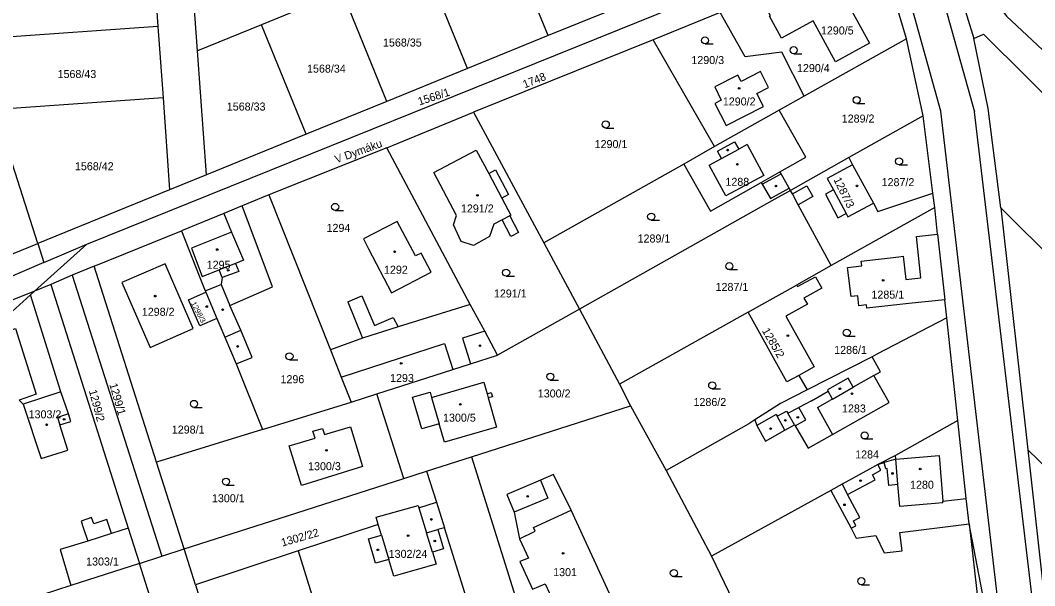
# Model space of a CAD drawing. Extents: x -724107 to -720612, y -1045267 to -1038441.
# Drawn here: x -722495.8 to -722280.4, y -1043692 to -1043571.9 of the extents above; entities that cross this region are included whole.
import ezdxf

# ---------------------------------------------------------------- set-up
doc = ezdxf.new("R2010")
doc.units = 0
for name, color, linetype in [('Hranice parcel', 7, 'Continuous'), ('Parcelní čísla', 7, 'Continuous'), ('Pop  PČ popisy', 7, 'Continuous'), ('Vnitřní kresba', 7, 'Continuous'), ('Značky budov', 7, 'Continuous'), ('Značky kultur', 7, 'Continuous')]:
    doc.layers.add(name, color=color, linetype=linetype)

msp = doc.modelspace()

# ---------------------------------------------------------------- linework, layer by layer
at = {"layer": 'Hranice parcel'}
for p, q in [((-722481.66, -1043619.46), (-722312.61, -1043551.21)), ((-722383.68, -1043575.15), (-722393.14, -1043551.93)), ((-722300.89, -1043551.11), (-722293.31, -1043575.8)), ((-722307.62, -1043575.81), (-722313.36, -1043556.6)), ((-722467.63, -1043558.03), (-722466.55, -1043573.2)), ((-722400.81, -1043582.13), (-722410.27, -1043558.91)), ((-722417.94, -1043589.12), (-722427.41, -1043565.89)), ((-722363.8, -1043567.05), (-722383.68, -1043575.15)), ((-722432.58, -1043568), (-722444.54, -1043572.87)), ((-722347.14, -1043570.28), (-722361.41, -1043576.03)), ((-722466.55, -1043573.2), (-722505.92, -1043576.01)), ((-722466.55, -1043573.2), (-722465.47, -1043588.36)), ((-722444.54, -1043572.87), (-722458.15, -1043578.42)), ((-722435.07, -1043596.1), (-722444.54, -1043572.87)), ((-722383.68, -1043575.15), (-722400.81, -1043582.13)), ((-722361.41, -1043576.03), (-722399.54, -1043591.45)), ((-722348.34, -1043598.75), (-722361.41, -1043576.03)), ((-722307.62, -1043575.81), (-722329.34, -1043588.05)), ((-722304.07, -1043592.19), (-722307.62, -1043575.81)), ((-722456.27, -1043604.74), (-722458.15, -1043578.42)), ((-722400.81, -1043582.13), (-722417.94, -1043589.12)), ((-722465.47, -1043588.36), (-722501.16, -1043590.91)), ((-722465.47, -1043588.36), (-722464.07, -1043607.92)), ((-722329.34, -1043588.05), (-722334.6, -1043591.01)), ((-722492.07, -1043619.34), (-722501.16, -1043590.91)), ((-722417.94, -1043589.12), (-722435.07, -1043596.1)), ((-722334.6, -1043591.01), (-722348.34, -1043598.75)), ((-722417.98, -1043599.03), (-722399.54, -1043591.45)), ((-722399.54, -1043591.45), (-722384.62, -1043619.19)), ((-722304.07, -1043592.19), (-722319.86, -1043601.08)), ((-722301.98, -1043608.64), (-722304.07, -1043592.19)), ((-722435.07, -1043596.1), (-722456.27, -1043604.74)), ((-722417.98, -1043599.03), (-722443.04, -1043609.01)), ((-722400.22, -1043632.26), (-722417.98, -1043599.03)), ((-722348.34, -1043598.75), (-722354.89, -1043602.44)), ((-722319.86, -1043601.08), (-722332.23, -1043608.05)), ((-722354.89, -1043602.44), (-722384.62, -1043619.19)), ((-722456.27, -1043604.74), (-722464.07, -1043607.92)), ((-722464.07, -1043607.92), (-722492.07, -1043619.34)), ((-722332.23, -1043608.05), (-722332.5, -1043607.58)), ((-722443.04, -1043609.01), (-722448.66, -1043611.33)), ((-722443.04, -1043609.01), (-722429.94, -1043641.93)), ((-722301.59, -1043611.68), (-722301.98, -1043608.64)), ((-722300.98, -1043617.32), (-722301.59, -1043611.68)), ((-722287.59, -1043611.78), (-722281.85, -1043663.16)), ((-722271.3, -1043627.99), (-722287.59, -1043611.78)), ((-722480.11, -1043624.16), (-722461.58, -1043616.66)), ((-722384.62, -1043619.19), (-722377.01, -1043633.26)), ((-722300.98, -1043617.32), (-722299.46, -1043631.29)), ((-722517.7, -1043629.67), (-722492.07, -1043619.34)), ((-722492.78, -1043629.48), (-722481.66, -1043619.46)), ((-722492.07, -1043619.34), (-722490.78, -1043623.38)), ((-722490.78, -1043623.38), (-722481.66, -1043619.46)), ((-722480.11, -1043624.16), (-722484.76, -1043626.02)), ((-722466.87, -1043665.81), (-722480.11, -1043624.16)), ((-722323.59, -1043624.02), (-722330.93, -1043628.14)), ((-722484.76, -1043626.02), (-722489.29, -1043628.02)), ((-722484.76, -1043626.02), (-722465.73, -1043685.74)), ((-722489.29, -1043628.02), (-722492.78, -1043629.48)), ((-722489.29, -1043628.02), (-722472.86, -1043679.81)), ((-722456.37, -1043629.69), (-722454.03, -1043635.24)), ((-722299.04, -1043635.13), (-722299.46, -1043631.29)), ((-722377.01, -1043633.26), (-722394.47, -1043643.03)), ((-722377.01, -1043633.26), (-722368.55, -1043649.24)), ((-722341.25, -1043633.93), (-722368.55, -1043649.24)), ((-722296.7, -1043656.93), (-722299.04, -1043635.13)), ((-722449.93, -1043644.91), (-722444.32, -1043658.84)), ((-722314.87, -1043643.37), (-722328.7, -1043650.44)), ((-722368.55, -1043649.24), (-722366.17, -1043653.78)), ((-722330.47, -1043647.34), (-722328.7, -1043650.44)), ((-722425.53, -1043653.02), (-722420.09, -1043651.27)), ((-722414.36, -1043669.27), (-722420.09, -1043651.27)), ((-722444.32, -1043658.84), (-722425.53, -1043653.02)), ((-722399.97, -1043664.64), (-722366.17, -1043653.78)), ((-722366.17, -1043653.78), (-722358.62, -1043667.57)), ((-722444.32, -1043658.84), (-722466.87, -1043665.81)), ((-722281.85, -1043663.16), (-722275.36, -1043721.26)), ((-722461.02, -1043684.22), (-722466.87, -1043665.81)), ((-722409.5, -1043667.71), (-722399.97, -1043664.64)), ((-722399.97, -1043664.64), (-722384.11, -1043715.14)), ((-722414.36, -1043669.27), (-722409.5, -1043667.71)), ((-722409.5, -1043667.71), (-722407.43, -1043674.3)), ((-722358.62, -1043667.57), (-722349.01, -1043685.75)), ((-722323.68, -1043671.79), (-722349.01, -1043685.75)), ((-722407.43, -1043674.3), (-722405.73, -1043679.7)), ((-722419.77, -1043679.01), (-722436.75, -1043684.63)), ((-722294.31, -1043678.85), (-722292.37, -1043695.73)), ((-722472.86, -1043679.81), (-722470.49, -1043687.27)), ((-722400.2, -1043697.26), (-722405.73, -1043679.7)), ((-722470.49, -1043687.27), (-722465.73, -1043685.74)), ((-722465.73, -1043685.74), (-722461.02, -1043684.22)), ((-722458.59, -1043691.86), (-722461.02, -1043684.22)), ((-722436.75, -1043684.63), (-722458.59, -1043691.86)), ((-722436.75, -1043684.63), (-722429.94, -1043706.64)), ((-722349.01, -1043685.75), (-722340.98, -1043702.46)), ((-722470.49, -1043687.27), (-722485.03, -1043691.96)), ((-722465.29, -1043703.63), (-722470.49, -1043687.27)), ((-722485.03, -1043691.96), (-722513.89, -1043701.27)), ((-722458.59, -1043691.86), (-722448.26, -1043724.35))]:
    msp.add_line(p, q, dxfattribs=at)
for points in [[(-722458.15, -1043578.42), (-722459.41, -1043560.8), (-722449.96, -1043551.85), (-722440.68, -1043548.13)], [(-722300.89, -1043551.11), (-722286.33, -1043571.04), (-722277.56, -1043579.27), (-722268.71, -1043587.67), (-722260.23, -1043596.21), (-722252.02, -1043604.97), (-722243.26, -1043613.69), (-722234.37, -1043622.58), (-722225.73, -1043630.57)], [(-722330.93, -1043563.72), (-722330.76, -1043564.04), (-722329.15, -1043566.96), (-722321.58, -1043562.84), (-722320.38, -1043565.05), (-722321.51, -1043565.67), (-722315.47, -1043576.73), (-722322.7, -1043580.7), (-722327.44, -1043572.01), (-722334.16, -1043575.68), (-722336.68, -1043571.05), (-722336.45, -1043570.93), (-722338.42, -1043567.22), (-722338.63, -1043566.84)], [(-722329.34, -1043588.05), (-722334.08, -1043578.66), (-722341.87, -1043579.64), (-722347.14, -1043570.28)], [(-722293.31, -1043575.8), (-722291.27, -1043574.86), (-722254.39, -1043611.49)], [(-722287.59, -1043611.78), (-722290.24, -1043590.62), (-722293.31, -1043575.8)], [(-722348.33, -1043586.05), (-722346.93, -1043588.85), (-722348.32, -1043589.57), (-722345.9, -1043594.22), (-722337.96, -1043590.19), (-722339.36, -1043587.42), (-722336.9, -1043586.18), (-722338.61, -1043582.79), (-722342.72, -1043584.88), (-722343.41, -1043583.53), (-722348.33, -1043586.05)], [(-722332.5, -1043607.58), (-722334.21, -1043604.53), (-722334.46, -1043604.08), (-722328.98, -1043600.98), (-722334.6, -1043591.01)], [(-722395.22, -1043615.22), (-722396.15, -1043617.87), (-722399.56, -1043619.73), (-722402.18, -1043618.89), (-722403.77, -1043615.33), (-722403.13, -1043613.34), (-722407.96, -1043604.23), (-722398.99, -1043599.49), (-722396.31, -1043604.44), (-722394.89, -1043603.64), (-722392.1, -1043608.91), (-722393.55, -1043609.7), (-722391.63, -1043613.29), (-722391.86, -1043613.42), (-722389.96, -1043616.97), (-722391.62, -1043617.81), (-722393.46, -1043614.31), (-722395.22, -1043615.22)], [(-722319.86, -1043601.08), (-722319.04, -1043602.59), (-722314.63, -1043610.75), (-722313.66, -1043612.55), (-722301.98, -1043608.64)], [(-722354.89, -1043602.44), (-722349.25, -1043612.45), (-722338.47, -1043606.35), (-722338.26, -1043606.71), (-722336.49, -1043609.73), (-722332.5, -1043607.58)], [(-722332.23, -1043608.05), (-722336.17, -1043610.27), (-722377.01, -1043633.26)], [(-722323.59, -1043624.02), (-722330.59, -1043611.08), (-722331.83, -1043608.8), (-722332.23, -1043608.05)], [(-722448.66, -1043611.33), (-722452.58, -1043612.95), (-722461.58, -1043616.66)], [(-722449.93, -1043644.91), (-722446.54, -1043643.51), (-722448.92, -1043637.74), (-722451.26, -1043632.46), (-722442.21, -1043628.54), (-722448.66, -1043611.33)], [(-722301.59, -1043611.68), (-722309.95, -1043616.37), (-722323.59, -1043624.02)], [(-722411.84, -1043621.96), (-722415.75, -1043614.63), (-722422.91, -1043618.33), (-722421.81, -1043620.45), (-722416.98, -1043629.78), (-722408.55, -1043625.41), (-722410.69, -1043621.35), (-722411.84, -1043621.96)], [(-722461.58, -1043616.66), (-722457.78, -1043626.2), (-722456.5, -1043629.39), (-722456.37, -1043629.69)], [(-722299.46, -1043631.29), (-722307.13, -1043632.04), (-722316.02, -1043633.07), (-722316.11, -1043632.34), (-722317.7, -1043632.54), (-722317.96, -1043630.43), (-722319.34, -1043630.6), (-722320.09, -1043624.44), (-722317.11, -1043624.08), (-722317.23, -1043623.09), (-722309.24, -1043622.12), (-722308.3, -1043622), (-722307.72, -1043626.98), (-722304.52, -1043626.63), (-722305.49, -1043617.81), (-722300.98, -1043617.32)], [(-722490.78, -1043623.38), (-722515.98, -1043634.21), (-722541.25, -1043645.07)], [(-722474.23, -1043627.62), (-722468.24, -1043641.4), (-722459.05, -1043637.4), (-722465.04, -1043623.62), (-722474.23, -1043627.62)], [(-722330.93, -1043628.14), (-722330.74, -1043628.49), (-722326.92, -1043626.4), (-722325.6, -1043628.8), (-722329.37, -1043630.92), (-722328.65, -1043632.22), (-722333.19, -1043634.78), (-722327.21, -1043645.55), (-722330.47, -1043647.34)], [(-722492.78, -1043629.48), (-722534.76, -1043646.26), (-722528.68, -1043662.01)], [(-722454.03, -1043635.24), (-722457.64, -1043636.8), (-722460.04, -1043631.26), (-722456.37, -1043629.69)], [(-722341.25, -1043633.93), (-722338.96, -1043632.64), (-722330.93, -1043628.14)], [(-722496.04, -1043652.58), (-722495.18, -1043653.43), (-722491.38, -1043664.99), (-722485.71, -1043663.2), (-722487.4, -1043657.85), (-722485.06, -1043657.11), (-722485.55, -1043655.54), (-722487.16, -1043650.8), (-722493.6, -1043630.22), (-722500.67, -1043636.63), (-722500.22, -1043638.53)], [(-722400.22, -1043632.26), (-722415.54, -1043637.05), (-722423.1, -1043639.45), (-722429.94, -1043641.93)], [(-722394.47, -1043643.03), (-722397.17, -1043637.97), (-722400.22, -1043632.26)], [(-722330.47, -1043647.34), (-722332.98, -1043648.72), (-722341.25, -1043633.93)], [(-722454.03, -1043635.24), (-722452.36, -1043639.2), (-722449.93, -1043644.91)], [(-722299.04, -1043635.13), (-722313.87, -1043642.86), (-722314.87, -1043643.37)], [(-722500.22, -1043638.53), (-722496.78, -1043637.36), (-722492.39, -1043651.34), (-722496.04, -1043652.58)], [(-722429.94, -1043641.93), (-722427.64, -1043647.74), (-722425.53, -1043653.02)], [(-722420.09, -1043651.27), (-722403.95, -1043646.08), (-722400.17, -1043644.86), (-722394.47, -1043643.03)], [(-722339.83, -1043656.8), (-722339.41, -1043657.96), (-722337.52, -1043661.29), (-722333.4, -1043658.96), (-722331.39, -1043657.82), (-722331.23, -1043658.09), (-722328.5, -1043662.78), (-722323.34, -1043659.87), (-722311.29, -1043653.07), (-722314.5, -1043647.38), (-722313.12, -1043646.6), (-722314.87, -1043643.37)], [(-722397.38, -1043648.8), (-722396.67, -1043651.27), (-722395.79, -1043651.01), (-722395.54, -1043651.87), (-722396.42, -1043652.13), (-722394.64, -1043658.34), (-722405.67, -1043661.54), (-722406.82, -1043657.63), (-722410.55, -1043658.71), (-722412.49, -1043651.97), (-722408.77, -1043650.89), (-722408.44, -1043652.02), (-722397.38, -1043648.8)], [(-722328.7, -1043650.44), (-722334.37, -1043653.34), (-722339.83, -1043656.8)], [(-722339.83, -1043656.8), (-722341.09, -1043657.6), (-722358.62, -1043667.57)], [(-722296.7, -1043656.93), (-722309.95, -1043664.33), (-722313.67, -1043666.28), (-722315.48, -1043667.28), (-722321.26, -1043670.46), (-722323.68, -1043671.79)], [(-722294.31, -1043678.85), (-722294.89, -1043673.53), (-722296.7, -1043656.93)], [(-722436.07, -1043670.73), (-722438.7, -1043662.33), (-722433.18, -1043660.66), (-722433.63, -1043659.19), (-722431.63, -1043658.59), (-722431.22, -1043659.93), (-722425.68, -1043658.25), (-722423.13, -1043666.69), (-722436.07, -1043670.73)], [(-722281.85, -1043663.16), (-722257.2, -1043687), (-722250.77, -1043693.22), (-722244.55, -1043699.31)], [(-722389.81, -1043682.03), (-722387.9, -1043686.15), (-722389.71, -1043686.9), (-722386.99, -1043692.79), (-722384.34, -1043691.6), (-722382.56, -1043695.47), (-722380.02, -1043694.33), (-722377.41, -1043699.97), (-722369.45, -1043696.29), (-722378.83, -1043675.95), (-722382.58, -1043668.42), (-722385.33, -1043669.59), (-722392.46, -1043672.62), (-722390.91, -1043676.37), (-722389.81, -1043682.03)], [(-722461.02, -1043684.22), (-722439.05, -1043677.21), (-722414.36, -1043669.27)], [(-722323.68, -1043671.79), (-722319.32, -1043679.81), (-722318.28, -1043681.9), (-722314.09, -1043681.37), (-722312.35, -1043685.01), (-722308.55, -1043684.58), (-722309.04, -1043680.72), (-722294.31, -1043678.85)], [(-722419.77, -1043679.01), (-722420.21, -1043677.47), (-722411.3, -1043674.97), (-722411.15, -1043675.45), (-722407.43, -1043674.3)], [(-722472.86, -1043679.81), (-722476.39, -1043680.95), (-722477.38, -1043677.93), (-722480.17, -1043678.91), (-722480.65, -1043677.53), (-722482.89, -1043678.3), (-722482.43, -1043679.63), (-722481.42, -1043682.58), (-722487.32, -1043684.36), (-722485.03, -1043691.96)], [(-722405.73, -1043679.7), (-722407.11, -1043680.1), (-722405.91, -1043684.19), (-722408.26, -1043684.91), (-722407.48, -1043687.44), (-722416.49, -1043690.03), (-722417.52, -1043686.43), (-722420.35, -1043687.24), (-722421.83, -1043682.08), (-722419.11, -1043681.3), (-722419.77, -1043679.01)], [(-722288.3, -1043710.14), (-722291.19, -1043695.07), (-722294.31, -1043678.85)]]:
    msp.add_lwpolyline(points, dxfattribs=at)
at = {"layer": 'Vnitřní kresba'}
for p, q in [((-722300.29, -1043591.22), (-722325.13, -1043502.44)), ((-722316.7, -1043507.4), (-722293.12, -1043591.36)), ((-722286.43, -1043710), (-722300.29, -1043591.22)), ((-722277.74, -1043721.43), (-722293.12, -1043591.36)), ((-722347.74, -1043599.69), (-722344.09, -1043597.69)), ((-722346.88, -1043601.28), (-722347.74, -1043599.69)), ((-722346.88, -1043601.28), (-722343.22, -1043599.27)), ((-722344.09, -1043597.69), (-722343.22, -1043599.27)), ((-722341.44, -1043598.3), (-722343.22, -1043599.27)), ((-722341.44, -1043598.3), (-722337.91, -1043604.87)), ((-722349.49, -1043602.71), (-722346.88, -1043601.28)), ((-722345.93, -1043609.22), (-722349.49, -1043602.71)), ((-722338.47, -1043606.35), (-722334.46, -1043604.08)), ((-722319.04, -1043602.59), (-722324.41, -1043605.49)), ((-722396.31, -1043604.44), (-722393.55, -1043609.7)), ((-722337.91, -1043604.87), (-722345.93, -1043609.22)), ((-722338.26, -1043606.71), (-722334.21, -1043604.53)), ((-722324.41, -1043605.49), (-722323.1, -1043607.93)), ((-722331.83, -1043608.8), (-722328.76, -1043607.07)), ((-722328.76, -1043607.07), (-722327.49, -1043609.35)), ((-722323.1, -1043607.93), (-722324.83, -1043608.86)), ((-722323.1, -1043607.93), (-722320.43, -1043612.94)), ((-722327.49, -1043609.35), (-722330.59, -1043611.08)), ((-722324.83, -1043608.86), (-722322.16, -1043613.86)), ((-722320.05, -1043613.65), (-722314.63, -1043610.75)), ((-722452.58, -1043612.95), (-722450.91, -1043616.92)), ((-722391.86, -1043613.42), (-722393.46, -1043614.31)), ((-722322.16, -1043613.86), (-722320.43, -1043612.94)), ((-722320.43, -1043612.94), (-722320.05, -1043613.65)), ((-722450.91, -1043616.92), (-722459.42, -1043620.33)), ((-722450.91, -1043616.92), (-722448.4, -1043622.89)), ((-722459.42, -1043620.33), (-722457.16, -1043626.32)), ((-722448.4, -1043622.89), (-722450.05, -1043623.54)), ((-722457.16, -1043626.32), (-722453.58, -1043624.92)), ((-722450.05, -1043623.54), (-722453.58, -1043624.92)), ((-722452.92, -1043626.58), (-722453.58, -1043624.92)), ((-722449.38, -1043625.24), (-722452.92, -1043626.58)), ((-722450.05, -1043623.54), (-722449.38, -1043625.24)), ((-722452.92, -1043626.58), (-722453.15, -1043628.05)), ((-722492.78, -1043629.48), (-722493.6, -1043630.22)), ((-722456.5, -1043629.39), (-722453.15, -1043628.05)), ((-722453.15, -1043628.05), (-722451.26, -1043632.46)), ((-722426.22, -1043631.68), (-722423.24, -1043630.46)), ((-722426.22, -1043631.68), (-722423.1, -1043639.45)), ((-722423.24, -1043630.46), (-722420.59, -1043636.72)), ((-722420.59, -1043636.72), (-722416.59, -1043635.02)), ((-722416.59, -1043635.02), (-722415.54, -1043637.05)), ((-722452.36, -1043639.2), (-722448.92, -1043637.74)), ((-722397.17, -1043637.97), (-722401.85, -1043639.46)), ((-722427.64, -1043647.74), (-722405.69, -1043640.54)), ((-722405.69, -1043640.54), (-722403.95, -1043646.08)), ((-722401.85, -1043639.46), (-722400.17, -1043644.86)), ((-722320, -1043647.95), (-722324.38, -1043650.39)), ((-722318.92, -1043649.87), (-722320, -1043647.95)), ((-722314.5, -1043647.38), (-722318.92, -1043649.87)), ((-722487.16, -1043650.8), (-722495.18, -1043653.43)), ((-722396.67, -1043651.27), (-722396.42, -1043652.13)), ((-722327.77, -1043652.76), (-722324.21, -1043650.71)), ((-722324.38, -1043650.39), (-722324.21, -1043650.71)), ((-722323.34, -1043652.38), (-722324.21, -1043650.71)), ((-722323.34, -1043652.38), (-722318.92, -1043649.87)), ((-722408.44, -1043652.02), (-722406.82, -1043657.63)), ((-722327.77, -1043652.76), (-722330.48, -1043654.18)), ((-722326.51, -1043654.14), (-722323.91, -1043652.68)), ((-722323.34, -1043652.38), (-722323.91, -1043652.68)), ((-722485.55, -1043655.54), (-722487.89, -1043656.29)), ((-722335.28, -1043655.63), (-722339.41, -1043657.96)), ((-722335.28, -1043655.63), (-722335.09, -1043655.97)), ((-722335.09, -1043655.97), (-722333.08, -1043654.92)), ((-722333.08, -1043654.92), (-722332.8, -1043655.4)), ((-722332.8, -1043655.4), (-722330.48, -1043654.18)), ((-722331.39, -1043657.82), (-722332.8, -1043655.4)), ((-722329, -1043656.79), (-722330.48, -1043654.18)), ((-722326.51, -1043654.14), (-722323.34, -1043659.87)), ((-722487.89, -1043656.29), (-722487.4, -1043657.85)), ((-722333.4, -1043658.96), (-722335.09, -1043655.97)), ((-722331.23, -1043658.09), (-722329, -1043656.79)), ((-722309.88, -1043665.12), (-722309.95, -1043664.33)), ((-722309.88, -1043665.12), (-722300.69, -1043664.36)), ((-722300.69, -1043664.36), (-722299.87, -1043674.04)), ((-722313.67, -1043666.28), (-722312.36, -1043665.88)), ((-722313.03, -1043667.47), (-722313.67, -1043666.28)), ((-722309.88, -1043665.12), (-722312.36, -1043665.88)), ((-722312, -1043667.18), (-722312.36, -1043665.88)), ((-722309.73, -1043666.93), (-722309.88, -1043665.12)), ((-722314.85, -1043668.45), (-722313.03, -1043667.47)), ((-722314.28, -1043669.52), (-722314.85, -1043668.45)), ((-722311.68, -1043667.09), (-722312, -1043667.18)), ((-722311.38, -1043670.7), (-722311.68, -1043667.09)), ((-722309.42, -1043670.53), (-722309.73, -1043666.93)), ((-722385.33, -1043669.59), (-722383.75, -1043673.4)), ((-722321.26, -1043670.46), (-722320.1, -1043672.64)), ((-722320.1, -1043672.64), (-722314.28, -1043669.52)), ((-722309.42, -1043670.53), (-722311.38, -1043670.7)), ((-722309.03, -1043675.17), (-722309.42, -1043670.53)), ((-722317.47, -1043677.55), (-722320.1, -1043672.64)), ((-722383.75, -1043673.4), (-722390.91, -1043676.37)), ((-722299.87, -1043674.44), (-722309.03, -1043675.17)), ((-722299.87, -1043674.04), (-722294.89, -1043673.53)), ((-722299.87, -1043674.44), (-722299.87, -1043674.04)), ((-722411.15, -1043675.45), (-722409.51, -1043680.8)), ((-722386.82, -1043679.65), (-722378.83, -1043675.95)), ((-722319.32, -1043679.81), (-722318.33, -1043679.3)), ((-722318.86, -1043678.27), (-722317.47, -1043677.55)), ((-722318.33, -1043679.3), (-722318.86, -1043678.27)), ((-722476.39, -1043680.95), (-722481.42, -1043682.58)), ((-722419.11, -1043681.3), (-722417.52, -1043686.43)), ((-722409.51, -1043680.8), (-722407.11, -1043680.1)), ((-722408.26, -1043684.91), (-722409.51, -1043680.8)), ((-722389.81, -1043682.03), (-722386.44, -1043680.47)), ((-722386.44, -1043680.47), (-722386.82, -1043679.65))]:
    msp.add_line(p, q, dxfattribs=at)
at = {"layer": 'Značky budov'}
for centre in [(-722343.14, -1043586.35), (-722345.58, -1043599.49), (-722343.51, -1043602.5), (-722335.31, -1043607.12), (-722318.1, -1043607.08), (-722398.7, -1043609.09), (-722453.97, -1043620.6), (-722416.3, -1043621.09), (-722451.63, -1043625.01), (-722312.55, -1043627.13), (-722467.14, -1043630.5), (-722456.18, -1043632.71), (-722452.82, -1043633.38), (-722332.79, -1043638.89), (-722449.64, -1043641.19), (-722398.16, -1043641.04), (-722414.9, -1043644.77), (-722321.75, -1043650.18), (-722319.18, -1043651.23), (-722402.35, -1043653.5), (-722490.2, -1043657.83), (-722486.48, -1043656.68), (-722333.31, -1043656.89), (-722330.68, -1043656.26), (-722336.44, -1043658.66), (-722430.77, -1043663.26), (-722310.57, -1043668.17), (-722304.69, -1043667.24), (-722317.36, -1043669.7), (-722388.04, -1043673.04), (-722320.76, -1043674.83), (-722408.51, -1043677.95), (-722413.43, -1043681.38), (-722407.76, -1043682.54), (-722419.85, -1043684.4), (-722380.52, -1043685.15)]:
    msp.add_circle(centre, 0.175, dxfattribs=at)
at = {"layer": 'Značky kultur'}
for p, q in [((-722350.38, -1043576.92), (-722348.63, -1043576.92)), ((-722331.55, -1043579), (-722329.8, -1043579)), ((-722318.17, -1043589.58), (-722316.42, -1043589.58)), ((-722371.46, -1043594.79), (-722369.71, -1043594.79)), ((-722309.16, -1043602.62), (-722307.41, -1043602.62)), ((-722428.92, -1043612.3), (-722427.17, -1043612.3)), ((-722361.81, -1043614.36), (-722360.06, -1043614.36)), ((-722345.21, -1043624.87), (-722343.46, -1043624.87)), ((-722392.61, -1043626.26), (-722390.86, -1043626.26)), ((-722320.27, -1043639.04), (-722318.52, -1043639.04)), ((-722438.62, -1043644.04), (-722436.87, -1043644.04)), ((-722383.24, -1043648.35), (-722381.49, -1043648.35)), ((-722348.85, -1043650.22), (-722347.1, -1043650.22)), ((-722458.9, -1043654.15), (-722457.15, -1043654.15)), ((-722316.48, -1043660.85), (-722314.73, -1043660.85)), ((-722452.09, -1043670.66), (-722450.34, -1043670.66)), ((-722357, -1043690.09), (-722355.25, -1043690.09)), ((-722317.19, -1043691.81), (-722315.44, -1043691.81))]:
    msp.add_line(p, q, dxfattribs=at)
for centre in [(-722350.38, -1043576.17), (-722331.55, -1043578.25), (-722318.17, -1043588.83), (-722371.46, -1043594.04), (-722309.16, -1043601.87), (-722428.92, -1043611.55), (-722361.81, -1043613.61), (-722345.21, -1043624.12), (-722392.61, -1043625.51), (-722320.27, -1043638.29), (-722438.62, -1043643.29), (-722383.24, -1043647.6), (-722348.85, -1043649.47), (-722458.9, -1043653.4), (-722316.48, -1043660.1), (-722452.09, -1043669.91), (-722357, -1043689.34), (-722317.19, -1043691.06)]:
    msp.add_circle(centre, 0.75, dxfattribs=at)

# ---------------------------------------------------------------- texts
at = {"layer": 'Parcelní čísla'}
for s, p in [('1290/5', (-722325.77, -1043574.91)), ('1568/35', (-722418.76, -1043577.48)), ('1290/3', (-722353.28, -1043581.2)), ('1568/43', (-722487.87, -1043584.17)), ('1568/34', (-722434.89, -1043583.02)), ('1290/4', (-722330.85, -1043582.9)), ('1290/2', (-722346.6, -1043590)), ('1568/33', (-722451.93, -1043591.08)), ('1289/2', (-722321.35, -1043593.63)), ('1290/1', (-722373.82, -1043599.05)), ('1568/42', (-722484.18, -1043603.76)), ('1288', (-722346.05, -1043607.07)), ('1287/2', (-722312.88, -1043607.14)), ('1291/2', (-722402.21, -1043612.73)), ('1294', (-722430.75, -1043616.85)), ('1289/1', (-722364.7, -1043619.11)), ('1295', (-722456.2, -1043624.68)), ('1292', (-722418.55, -1043625.74)), ('1287/1', (-722348.14, -1043629.4)), ('1291/1', (-722395.21, -1043630.79)), ('1285/1', (-722315.04, -1043631.03)), ('1298/2', (-722469.98, -1043634.68)), ('1286/1', (-722322.95, -1043642.78)), ('1293', (-722417.26, -1043648.75)), ('1296', (-722440.53, -1043649)), ('1300/2', (-722385.89, -1043652.03)), ('1286/2', (-722352.83, -1043653.85)), ('1283', (-722321.29, -1043655.22)), ('1303/2', (-722494.02, -1043656.46)), ('1300/5', (-722406.01, -1043657.17)), ('1298/1', (-722463.61, -1043659.7)), ('1284', (-722318.5, -1043664.99)), ('1300/3', (-722434.67, -1043667.48)), ('1280', (-722306.84, -1043671.42)), ('1300/1', (-722455.09, -1043674.29)), ('1303/1', (-722481.81, -1043687.73)), ('1302/24', (-722417.56, -1043686.11)), ('1301', (-722382.63, -1043689.99))]:
    msp.add_text(s, height=1.7, dxfattribs=at).set_placement(p)
for s, height, rotation, p in [('1748', 1.7, 22, (-722388.67, -1043586.39)), ('1568/1', 1.7, 18, (-722411.04, -1043590.01)), ('1287/3', 1.7, 296, (-722323.14, -1043605.74)), ('1298/3', 1.139, 298, (-722459.58, -1043632.04)), ('1285/2', 1.7, 300, (-722338.34, -1043637.84)), ('1299/1', 1.7, 286, (-722476.89, -1043649.26)), ('1299/2', 1.7, 285, (-722481.24, -1043650.61)), ('1302/22', 1.7, 16, (-722440.12, -1043683.71))]:
    msp.add_text(s, height=height, rotation=rotation, dxfattribs=at).set_placement(p)
at = {"layer": 'Pop  PČ popisy'}
msp.add_text('V Dymáku', height=1.7, rotation=20, dxfattribs=at).set_placement((-722428.62, -1043602.32))

doc.saveas('drawing.dxf')
